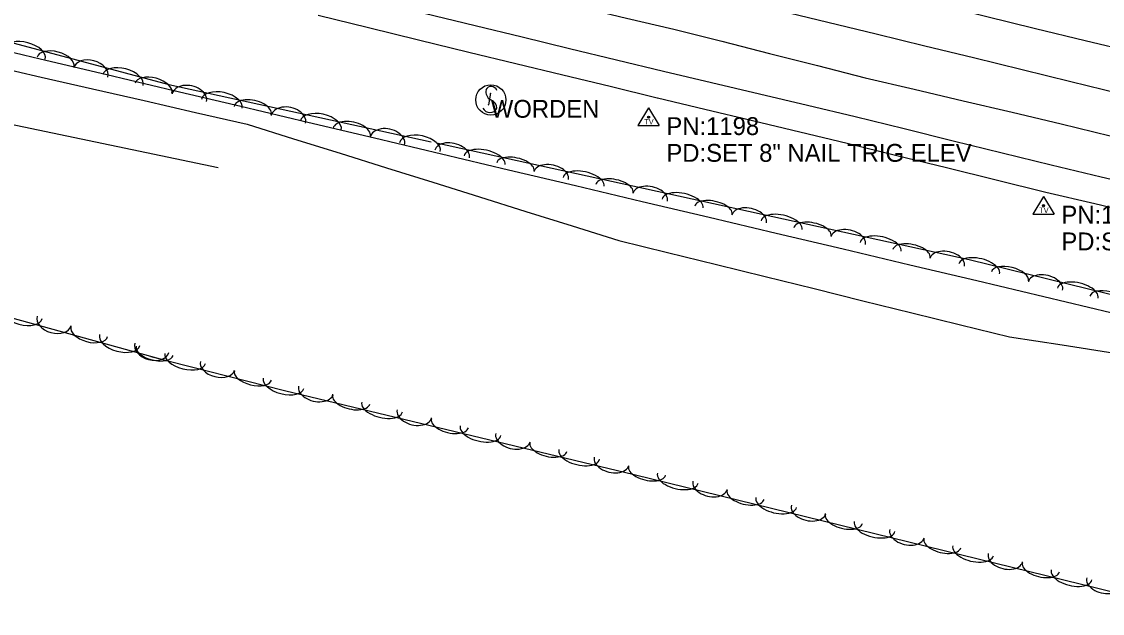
# Model space of a CAD drawing. Extents: x 1441650 to 1491889, y 345904 to 358319.
# Drawn here: x 1462752.2 to 1463055.2, y 350282.4 to 350448.4 of the extents above; entities that cross this region are included whole.
import ezdxf

# ---------------------------------------------------------------- set-up
doc = ezdxf.new("R2010")
doc.units = 0
for name, color, linetype in [('S_DITCHLINE', 7, 'Continuous'), ('S_EDGE_PAVEMENT', 7, 'Continuous'), ('S_MSC_PT_SYM', 7, 'Continuous'), ('S_PAVEMENT_CROWN', 7, 'Continuous'), ('S_SECONDARY_CTL', 7, 'Continuous'), ('S_SECONDARY_CTL_ANNOT', 7, 'Continuous'), ('S_SHOULDER', 7, 'Continuous'), ('S_SIGN', 7, 'Continuous'), ('S_SIGN_ANNOT', 7, 'Continuous'), ('S_STREAM', 7, 'Continuous'), ('S_TREE', 7, 'Continuous')]:
    doc.layers.add(name, color=color, linetype=linetype)

msp = doc.modelspace()

# ---------------------------------------------------------------- linework, layer by layer
at = {"layer": 'S_DITCHLINE'}
msp.add_lwpolyline([(1462743.19, 350436.12), (1462757.63, 350432.81), (1462772.08, 350429.5), (1462786.52, 350426.2), (1462800.96, 350422.89), (1462815.4, 350419.58), (1462828.43, 350415.51), (1462841.46, 350411.44), (1462854.49, 350407.37), (1462867.52, 350403.3), (1462880.55, 350399.23), (1462893.58, 350395.16), (1462906.6, 350391.09), (1462919.63, 350387.02), (1462933.33, 350383.63), (1462947.02, 350380.25), (1462960.72, 350376.87), (1462974.41, 350373.49), (1462988.11, 350370.11), (1463001.81, 350366.72), (1463015.5, 350363.34), (1463029.2, 350359.96), (1463043.96, 350357.68), (1463058.73, 350355.4)], dxfattribs=at)
at = {"layer": 'S_EDGE_PAVEMENT'}
msp.add_lwpolyline([(1462865.1, 350450.75), (1462879.37, 350447.29), (1462892.58, 350444.08), (1462905.79, 350440.87), (1462918.99, 350437.67), (1462932.2, 350434.46), (1462945.64, 350431.28), (1462959.08, 350428.1), (1462972.52, 350424.93), (1462985.96, 350421.75), (1462999.69, 350418.36), (1463013.42, 350414.96), (1463027.15, 350411.57), (1463040.88, 350408.18), (1463054.86, 350404.87), (1463068.84, 350401.56)], dxfattribs=at)
at = {"layer": 'S_MSC_PT_SYM'}
for points in [[(1462883.7, 350428.29), (1462883.7, 350428.34), (1462883.7, 350428.29), (1462883.65, 350428.29), (1462883.7, 350428.29), (1462883.7, 350428.24), (1462883.7, 350428.29), (1462883.75, 350428.29)], [(1462883.09, 350425.06), (1462883.09, 350425.11), (1462883.09, 350425.06), (1462883.04, 350425.06), (1462883.09, 350425.06), (1462883.09, 350425.01), (1462883.09, 350425.06), (1462883.14, 350425.06)]]:
    msp.add_lwpolyline(points, dxfattribs=at)
at = {"layer": 'S_PAVEMENT_CROWN'}
for points in [[(1462746.96, 350516.72), (1462761.87, 350513.12), (1462776.78, 350509.52), (1462790.66, 350506.11), (1462804.55, 350502.7), (1462818.43, 350499.29), (1462832.31, 350495.88), (1462846.18, 350492.53), (1462860.05, 350489.18), (1462873.92, 350485.83), (1462887.79, 350482.48), (1462900.99, 350479.34), (1462914.2, 350476.2), (1462927.41, 350473.07), (1462940.61, 350469.93), (1462954.08, 350466.63), (1462967.54, 350463.32), (1462981.01, 350460.02), (1462994.47, 350456.72), (1463008.47, 350453.31), (1463022.46, 350449.89), (1463036.46, 350446.48), (1463050.45, 350443.06), (1463063.75, 350439.89)], [(1462744.76, 350504.74), (1462759.01, 350501.38), (1462773.26, 350498.02), (1462786.84, 350494.61), (1462800.43, 350491.2), (1462814.02, 350487.79), (1462827.6, 350484.38), (1462841.88, 350480.96), (1462856.16, 350477.55), (1462870.43, 350474.14), (1462884.71, 350470.73), (1462897.94, 350467.58), (1462911.17, 350464.42), (1462924.4, 350461.27), (1462937.63, 350458.12), (1462951.17, 350454.82), (1462964.72, 350451.52), (1462978.26, 350448.22), (1462991.8, 350444.92), (1463005.45, 350441.59), (1463019.11, 350438.26), (1463032.76, 350434.92), (1463046.41, 350431.59), (1463060.15, 350428.22)], [(1462742.32, 350492.82), (1462756.16, 350489.39), (1462770, 350485.97), (1462783.84, 350482.6), (1462797.68, 350479.24), (1462811.52, 350475.87), (1462825.37, 350472.51), (1462839.51, 350469.06), (1462853.65, 350465.61), (1462867.78, 350462.16), (1462881.92, 350458.72), (1462895.21, 350455.6), (1462908.5, 350452.48), (1462921.79, 350449.37), (1462935.08, 350446.25), (1462948.49, 350442.85), (1462961.9, 350439.45), (1462975.31, 350436.04), (1462988.72, 350432.64), (1463002.46, 350429.41), (1463016.21, 350426.19), (1463029.95, 350422.96), (1463043.69, 350419.74), (1463057.42, 350416.38)]]:
    msp.add_lwpolyline(points, dxfattribs=at)
at = {"layer": 'S_SECONDARY_CTL'}
for p, q in [((1462927.98, 350424.17), (1462924.97, 350419.21)), ((1462927.98, 350424.17), (1462930.92, 350419.21)), ((1462924.97, 350419.21), (1462930.92, 350419.21)), ((1463038.74, 350399.34), (1463035.73, 350394.39)), ((1463038.74, 350399.34), (1463041.68, 350394.39)), ((1463035.73, 350394.39), (1463041.68, 350394.39))]:
    msp.add_line(p, q, dxfattribs=at)
for centre, radius in [((1462927.98, 350421.56), 0.311), ((1462927.98, 350421.56), 0.183), ((1462927.98, 350421.56), 0.103), ((1463038.74, 350396.73), 0.311), ((1463038.74, 350396.73), 0.183), ((1463038.74, 350396.73), 0.103)]:
    msp.add_circle(centre, radius, dxfattribs=at)
at = {"layer": 'S_SHOULDER'}
msp.add_lwpolyline([(1462835.33, 350450.14), (1462849.41, 350446.7), (1462863.49, 350443.27), (1462877.58, 350439.84), (1462890.78, 350436.63), (1462903.98, 350433.43), (1462917.18, 350430.22), (1462930.38, 350427.02), (1462930.49, 350426.99), (1462943.79, 350423.81), (1462957.09, 350420.64), (1462970.4, 350417.46), (1462983.7, 350414.28), (1462997.63, 350410.85), (1463011.56, 350407.42), (1463025.49, 350404), (1463039.42, 350400.57), (1463053.09, 350397.32), (1463066.75, 350394.07)], dxfattribs=at)
at = {"layer": 'S_SIGN'}
msp.add_line((1462883.7, 350428.29), (1462883.09, 350425.06), dxfattribs=at)
msp.add_circle((1462883.75, 350426.41), 4.24, dxfattribs=at)
for centre, radius, start, end in [((1462884.91, 350428.67), 2.55, 167.1196, 241.9813), ((1462883.87, 350428.57), 1.62, 16.5258, 156.8957), ((1462883.05, 350424.13), 2.38, 358.6529, 73.7063), ((1462883.49, 350425.01), 2.17, 204.641, 335.359)]:
    msp.add_arc(centre, radius, start, end, dxfattribs=at)
at = {"layer": 'S_STREAM'}
msp.add_lwpolyline([(1461761.18, 350613.11), (1461854.43, 350590.1), (1461871.61, 350589.48), (1461928.27, 350575.53), (1461962.5, 350567.25), (1462013.59, 350553.52), (1462054.78, 350554.57), (1462066.93, 350558.78), (1462091.1, 350560.16), (1462150.98, 350548.54), (1462206.96, 350527.64), (1462255.72, 350523.58), (1462297.73, 350515.06), (1462330.99, 350512.55), (1462365.67, 350501.81), (1462404.66, 350490.83), (1462479.26, 350473.9), (1462524.58, 350460.08), (1462626.68, 350442.79), (1462748.76, 350419.73), (1462807.29, 350407.46)], dxfattribs=at)
at = {"layer": 'S_TREE'}
for points in [[(1462792.83, 350353.26), (1462645.93, 350393.79), (1462552.33, 350413.65), (1462466.33, 350434.9), (1462297.33, 350474.95), (1462225.74, 350492.4), (1462150.96, 350509.65), (1462107.87, 350520.68), (1462062.5, 350543.09), (1462049.06, 350562.47), (1462052.99, 350583.29), (1462082.26, 350594.35), (1462173.41, 350577.67), (1462256.79, 350560.77), (1462346.7, 350542.54), (1462428.11, 350522.2), (1462511.58, 350502.88), (1462594.21, 350481.87), (1462640.08, 350467.79), (1462664.94, 350462.79), (1462733.55, 350446.76), (1462793.42, 350430.73), (1462867, 350414.64)], [(1462738.58, 350442.41), (1462757.34, 350437.96), (1462776.11, 350433.52), (1462794.87, 350429.07), (1462813.64, 350424.63), (1462832.4, 350420.18), (1462851.17, 350415.74), (1462869.93, 350411.29), (1462888.7, 350406.84), (1462907.46, 350402.4), (1462926.23, 350397.95), (1462944.99, 350393.51), (1462963.76, 350389.06), (1462982.53, 350384.62), (1463001.29, 350380.17), (1463020.06, 350375.73), (1463038.82, 350371.28), (1463057.59, 350366.83)], [(1462738.58, 350442.41), (1462757.34, 350437.96), (1462776.11, 350433.52), (1462794.87, 350429.07), (1462813.64, 350424.63), (1462832.4, 350420.18), (1462851.17, 350415.74), (1462869.93, 350411.29), (1462888.7, 350406.84), (1462907.46, 350402.4), (1462926.23, 350397.95), (1462944.99, 350393.51), (1462963.76, 350389.06), (1462982.53, 350384.62), (1463001.29, 350380.17), (1463020.06, 350375.73), (1463038.82, 350371.28), (1463057.59, 350366.83)], [(1462868.5, 350414.38), (1463017.86, 350381.68), (1463117.49, 350357.12), (1463215.02, 350334.49), (1463345.66, 350304.01), (1463411.53, 350286.3), (1463460.91, 350270.11), (1463524.69, 350256.47), (1463598.6, 350240.48), (1463668.91, 350223.41), (1463753.36, 350204.42), (1463824.47, 350183.55), (1463894.69, 350168.53)], [(1463916.44, 350080.65), (1463735.16, 350123.42), (1463457.97, 350191.09), (1463342.31, 350220.99), (1463252.16, 350242.23), (1463125.88, 350271.53), (1463053.95, 350289.38), (1462923.96, 350321.3), (1462825.91, 350344.85), (1462788.45, 350354.32)]]:
    msp.add_lwpolyline(points, dxfattribs=at)
for centre, major_axis, ratio, start_param, end_param in [((1462753.12, 350439.33), (-5.67, 1.52), 0.549985, 3.141593, 6.283185), ((1462761.69, 350437.03), (-5.16, 1.38), 0.540607, 3.141593, 6.283185), ((1462771.57, 350434.11), (-4.79, 1.28), 0.685193, 3.141593, 6.283185), ((1462780.58, 350431.97), (-5.67, 1.52), 0.549985, 3.141593, 6.283185), ((1462789.15, 350429.68), (-5.16, 1.38), 0.540607, 3.141593, 6.283185), ((1462799.21, 350427.02), (-4.84, 1.06), 0.685196, 3.141527, 6.28312), ((1462808.31, 350425.3), (-5.73, 1.25), 0.549988, 3.141553, 6.283145), ((1462816.97, 350423.41), (-5.22, 1.14), 0.540609, 3.141554, 6.283147), ((1462826.98, 350420.95), (-4.84, 1.06), 0.685196, 3.141527, 6.28312), ((1462836.08, 350419.23), (-5.73, 1.25), 0.549988, 3.141553, 6.283145), ((1462844.75, 350417.34), (-5.22, 1.14), 0.540609, 3.141554, 6.283147), ((1462854.75, 350414.88), (-4.84, 1.06), 0.685196, 3.141527, 6.28312), ((1462863.86, 350413.16), (-5.73, 1.25), 0.549988, 3.141553, 6.283145), ((1462872.91, 350411.27), (-4.83, 1.09), 0.602424, 3.152463, 6.294056), ((1462882, 350409.51), (-5.73, 1.27), 0.483566, 3.148848, 6.290441), ((1462890.66, 350407.62), (-5.22, 1.16), 0.475321, 3.148651, 6.290244), ((1462900.68, 350405.19), (-4.83, 1.09), 0.602424, 3.152463, 6.294056), ((1462909.77, 350403.43), (-5.73, 1.27), 0.483566, 3.148848, 6.290441), ((1462918.43, 350401.54), (-5.22, 1.16), 0.475321, 3.148651, 6.290244), ((1462928.44, 350399.11), (-4.83, 1.09), 0.602424, 3.152463, 6.294056), ((1462937.53, 350397.36), (-5.73, 1.27), 0.483566, 3.148848, 6.290441), ((1462946.19, 350395.46), (-5.22, 1.16), 0.475321, 3.148651, 6.290244), ((1462956.2, 350393.04), (-4.83, 1.09), 0.602424, 3.152463, 6.294056), ((1462965.29, 350391.28), (-5.73, 1.27), 0.483566, 3.148848, 6.290441), ((1462973.95, 350389.39), (-5.22, 1.16), 0.475321, 3.148651, 6.290244), ((1462983.97, 350386.96), (-4.83, 1.09), 0.602424, 3.152463, 6.294056), ((1462993.06, 350385.21), (-5.73, 1.27), 0.483566, 3.148848, 6.290441), ((1463001.72, 350383.31), (-5.22, 1.16), 0.475321, 3.148651, 6.290244), ((1463011.73, 350380.88), (-4.83, 1.09), 0.602424, 3.152463, 6.294056), ((1463020.73, 350379.06), (-5.7, 1.4), 0.483452, 3.141152, 6.282745), ((1463029.34, 350376.93), (-5.19, 1.28), 0.475208, 3.141164, 6.282756), ((1463039.29, 350374.24), (-4.81, 1.18), 0.602304, 3.140932, 6.282525), ((1463048.33, 350372.25), (-5.7, 1.4), 0.483452, 3.141152, 6.282745), ((1463056.94, 350370.13), (-5.19, 1.28), 0.475208, 3.141164, 6.282756), ((1462752.28, 350366.64), (5.66, -1.56), 0.549985, 3.141593, 6.283185), ((1462761.28, 350364.43), (4.78, -1.32), 0.685193, 3.141593, 6.283185), ((1462771.14, 350361.44), (5.15, -1.42), 0.540607, 3.141593, 6.283185), ((1462779.69, 350359.08), (5.66, -1.56), 0.549985, 3.141593, 6.283185), ((1462788.68, 350356.87), (4.78, -1.32), 0.685193, 3.141593, 6.283185), ((1462789.47, 350356.08), (5.18, -1.31), 0.498688, 3.141593, 6.283185), ((1462798.07, 350353.9), (5.69, -1.44), 0.50734, 3.141593, 6.283185), ((1462807.1, 350351.87), (4.8, -1.21), 0.632063, 3.141593, 6.283185), ((1462817.03, 350349.11), (5.18, -1.31), 0.498688, 3.141593, 6.283185), ((1462825.63, 350346.94), (5.69, -1.44), 0.50734, 3.141593, 6.283185), ((1462834.66, 350345.01), (4.82, -1.16), 0.632053, 3.141185, 6.282778), ((1462844.62, 350342.37), (5.2, -1.25), 0.498679, 3.141335, 6.282928), ((1462853.25, 350340.3), (5.71, -1.37), 0.507331, 3.141328, 6.282921), ((1462862.3, 350338.37), (4.82, -1.16), 0.632053, 3.141185, 6.282778), ((1462872.27, 350335.73), (5.2, -1.25), 0.498679, 3.141335, 6.282928), ((1462880.89, 350333.66), (5.71, -1.37), 0.507331, 3.141328, 6.282921), ((1462889.95, 350331.73), (4.82, -1.16), 0.632053, 3.141185, 6.282778), ((1462899.91, 350329.09), (5.2, -1.25), 0.498679, 3.141335, 6.282928), ((1462908.53, 350327.02), (5.71, -1.37), 0.507331, 3.141328, 6.282921), ((1462917.59, 350325.09), (4.82, -1.16), 0.632053, 3.141185, 6.282778), ((1462927.56, 350322.43), (5.19, -1.27), 0.498693, 3.139623, 6.281216), ((1462936.17, 350320.32), (5.7, -1.39), 0.507344, 3.139565, 6.281158), ((1462945.22, 350318.34), (4.81, -1.17), 0.632068, 3.138469, 6.280062), ((1462955.17, 350315.65), (5.19, -1.27), 0.498693, 3.139623, 6.281216), ((1462963.78, 350313.54), (5.7, -1.39), 0.507344, 3.139565, 6.281158), ((1462972.83, 350311.56), (4.81, -1.17), 0.632068, 3.138469, 6.280062), ((1462982.77, 350308.87), (5.19, -1.27), 0.498693, 3.139623, 6.281216), ((1462991.38, 350306.76), (5.7, -1.39), 0.507344, 3.139565, 6.281158), ((1463000.43, 350304.79), (4.81, -1.17), 0.632068, 3.138469, 6.280062), ((1463010.38, 350302.1), (5.19, -1.27), 0.498693, 3.139623, 6.281216), ((1463018.99, 350299.98), (5.7, -1.39), 0.507344, 3.139565, 6.281158), ((1463028.04, 350298.01), (4.81, -1.17), 0.632068, 3.138469, 6.280062), ((1463037.99, 350295.32), (5.19, -1.27), 0.498693, 3.139623, 6.281216), ((1463046.6, 350293.2), (5.7, -1.39), 0.507344, 3.139565, 6.281158), ((1463055.65, 350291.23), (4.81, -1.19), 0.632058, 3.141269, 6.282862)]:
    msp.add_ellipse(centre, major_axis=major_axis, ratio=ratio, start_param=start_param, end_param=end_param, dxfattribs=at)

# ---------------------------------------------------------------- texts
at = {"layer": 'S_SECONDARY_CTL'}
for p in [(1462926.77, 350419.55), (1463037.53, 350394.72)]:
    msp.add_text('TV', height=1.5, rotation=360, dxfattribs=at).set_placement(p)
at = {"layer": 'S_SECONDARY_CTL_ANNOT'}
for s, p in [('PN:1198', (1462932.98, 350416.56)), ('PD:SET 8" NAIL TRIG ELEV', (1462932.98, 350409.06)), ('PN:1199', (1463043.74, 350391.73)), ('PD:SET 8" NAIL TRIG ELEV', (1463043.74, 350384.23))]:
    msp.add_text(s, height=5, dxfattribs=at).set_placement(p)
at = {"layer": 'S_SIGN_ANNOT'}
msp.add_text('WORDEN', height=5, dxfattribs=at).set_placement((1462883.75, 350421.41))

doc.saveas('drawing.dxf')
